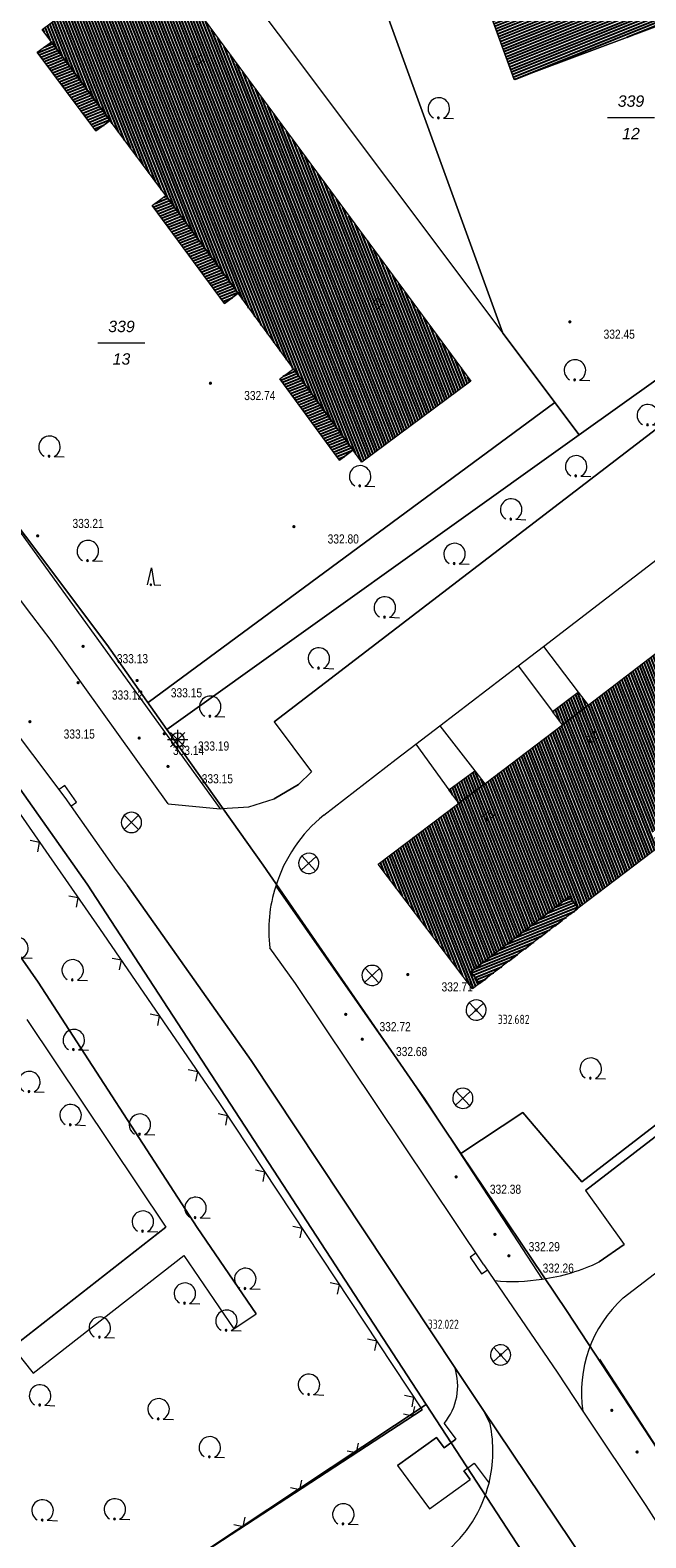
# Model space of a CAD drawing. Header units: metres. Extents: x 345144 to 348639, y 5629211 to 5635235.
# Tile 945 of 1056: x 347538 to 347584, y 5631061 to 5631172. Entities that reach past the tile are written whole.
import ezdxf
from ezdxf.enums import TextEntityAlignment as Align

# ---------------------------------------------------------------- set-up
doc = ezdxf.new("R2010")
doc.units = ezdxf.units.M
doc.header["$MEASUREMENT"] = 0
doc.linetypes.add('4_4', pattern=[1.4, 0.7, -0.7])
for name, color, linetype in [('011 Gebäude', 7, 'Continuous'), ('028 Geländeform', 7, 'Continuous'), ('028 Geländeform Ausg.', 7, 'Continuous'), ('065-066 Ver_Entsorgung', 7, 'Continuous'), ('065-066 Ver_Entsorgung Ausg.', 7, 'Continuous'), ('081-083 Topographie', 7, 'Continuous'), ('AX Flurstück', 7, 'Continuous'), ('AX Gebäude', 7, 'Continuous'), ('Definitionslinie', 7, 'Continuous'), ('Präsentationsobjekt -Text (punktförmig)', 7, 'Continuous')]:
    doc.layers.add(name, color=color, linetype=linetype)
doc.styles.add('ARIAL', font='arial.ttf', dxfattribs={"height": 1})
doc.styles.add('ARIALIT', font='ariali.ttf', dxfattribs={"height": 1})
doc.styles.add('DIN-6776-IT', font='txt', dxfattribs={"height": 1})
pattern_1 = [(201.882352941, (0, 0), (0.074540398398, -0.185590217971), [])]
pattern_2 = [(111.5294117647, (0, 0), (-0.186045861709, -0.07339575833), [])]

# ---------------------------------------------------------------- blocks, each defined once
blk = doc.blocks.new('alk_5742_nrw')
at = {"color": 134, "lineweight": 5, "true_color": 0x00b2b2, "flags": 128}
for points in [[(1, 0), (-1, 0)], [(0.707333, -0.707333), (-0.707333, 0.707333)], [(-0.707333, -0.707333), (0.707333, 0.707333)], [(0, -1), (0, 1)]]:
    blk.add_lwpolyline(points, dxfattribs=at)
at = {"color": 134, "lineweight": 5, "true_color": 0x00b2b2}
for start, end in [(0, 180), (180, 0)]:
    blk.add_arc((0, 0), 0.666667, start, end, dxfattribs=at)
blk = doc.blocks.new('alk_3504_nrw')
at = {"color": 134, "lineweight": 5, "true_color": 0x00b2b2, "flags": 128}
for points in [[(-0.729333, -0.684), (-0.707333, -0.707333), (0.707333, 0.707333)], [(-0.707333, 0.707333), (0.707333, -0.707333)]]:
    blk.add_lwpolyline(points, dxfattribs=at)
at = {"color": 134, "lineweight": 5, "true_color": 0x00b2b2}
for start, end in [(90, -90), (-90, 90)]:
    blk.add_arc((0, 0), 1, start, end, dxfattribs=at)
blk = doc.blocks.new('alk_043x_nrw')
h = blk.add_hatch(color=7)
edge = h.paths.add_edge_path(flags=0)
edge.add_arc((0, 0), 1, 180, 360, ccw=False)
edge.add_arc((0, 0), 1, 0, 180, ccw=False)
blk = doc.blocks.new('alk_7100_nrwx2')
at = {"true_color": 0x2e2e2e}
h = blk.add_hatch(color=250, dxfattribs=at)
edge = h.paths.add_edge_path(flags=0)
edge.add_arc((0.024073, -0.597267), 0.057254, 180, 360, ccw=False)
edge.add_arc((0.024073, -0.597267), 0.057255, 0, 180, ccw=False)
at = {"color": 250, "lineweight": 5, "true_color": 0x2e2e2e, "flags": 128}
blk.add_lwpolyline([(0.349382, -0.597267), (1, -0.597267)], dxfattribs=at)
at = {"color": 250, "lineweight": 5, "true_color": 0x2e2e2e}
for centre, radius, start, end in [((0.024073, 0.012362), 0.690995, -61.91481688, -118.08518312), ((0.024073, -0.597267), 0.057255, 0, 180), ((0.024073, -0.597267), 0.057254, 180, 0)]:
    blk.add_arc(centre, radius, start, end, dxfattribs=at)
blk = doc.blocks.new('alk_7200_nrwx2')
at = {"true_color": 0x2e2e2e}
h = blk.add_hatch(color=250, dxfattribs=at)
edge = h.paths.add_edge_path(flags=0)
edge.add_arc((-0.020544, -0.388118), 0.055525, 180, 360, ccw=False)
edge.add_arc((-0.020544, -0.388118), 0.055525, 0, 180, ccw=False)
at = {"color": 250, "lineweight": 5, "true_color": 0x2e2e2e, "flags": 128}
blk.add_lwpolyline([(-0.298168, -0.388118), (-0.020544, 1), (0.257079, -0.388118), (0.812326, -0.388118)], dxfattribs=at)
blk.add_lwpolyline([(-0.298168, -0.388118), (-0.020544, 1), (0.257079, -0.388118), (0.812326, -0.388118)], dxfattribs=at)
at = {"color": 250, "lineweight": 5, "true_color": 0x2e2e2e}
for start, end in [(0, 180), (180, 0)]:
    blk.add_arc((-0.020544, -0.388118), 0.055525, start, end, dxfattribs=at)
blk = doc.blocks.new('swc_strasseneinlauf')
at = {"color": 7, "lineweight": 5, "flags": 128}
blk.add_lwpolyline([(-1, 0), (-1, -0.666667), (1, -0.666667), (1, 0)], dxfattribs=at)

msp = doc.modelspace()

# ---------------------------------------------------------------- hatches: boundary and pattern name
at = {"layer": '011 Gebäude', "true_color": 0x8f8f8f}
h = msp.add_hatch(dxfattribs=at)
h.set_pattern_fill('_USER', color=252, scale=0.2, angle=201.88235294, style=0, pattern_type=0)
h.set_pattern_definition(pattern_1)
h.paths.add_polyline_path([(347568.04, 5631200.74), (347576.97, 5631176.466), (347582.429, 5631178.474), (347583.448, 5631175.705), (347588.975, 5631177.78), (347588.975, 5631177.78), (347589.999, 5631174.91), (347573.81, 5631168.83), (347562.888, 5631198.882)], flags=0)
h = msp.add_hatch(dxfattribs=at)
h.set_pattern_fill('_USER', color=252, scale=0.2, angle=201.88235294, style=0, pattern_type=0)
h.set_pattern_definition(pattern_1)
h.paths.add_polyline_path([(347542.842, 5631165.028), (347538.496, 5631170.85), (347538.496, 5631170.85), (347539.54, 5631171.63), (347539.54, 5631171.63), (347543.889, 5631165.809), (347543.889, 5631165.809)], flags=0)
h = msp.add_hatch(dxfattribs=at)
h.set_pattern_fill('_USER', color=252, scale=0.2, angle=201.88235294, style=0, pattern_type=0)
h.set_pattern_definition(pattern_1)
h.paths.add_polyline_path([(347552.351, 5631152.259), (347547.007, 5631159.498), (347547.007, 5631159.498), (347548.021, 5631160.247), (347548.021, 5631160.247), (347553.365, 5631153.007), (347553.365, 5631153.007)], flags=0)
h = msp.add_hatch(dxfattribs=at)
h.set_pattern_fill('_USER', color=252, scale=0.2, angle=201.88235294, style=0, pattern_type=0)
h.set_pattern_definition(pattern_1)
h.paths.add_polyline_path([(347560.867, 5631140.659), (347560.725, 5631140.853), (347560.725, 5631140.853), (347556.453, 5631146.682), (347556.453, 5631146.682), (347557.463, 5631147.423), (347557.463, 5631147.423), (347561.733, 5631141.586), (347561.733, 5631141.586), (347561.872, 5631141.396), (347561.872, 5631141.396)], flags=0)
h = msp.add_hatch(dxfattribs=at)
h.set_pattern_fill('_USER', color=252, scale=0.2, angle=201.88235294, style=0, pattern_type=0)
h.set_pattern_definition(pattern_1)
h.paths.add_polyline_path([(347578.564, 5631107.483), (347571.255, 5631101.912), (347571.255, 5631101.912), (347570.6, 5631102.772), (347570.6, 5631102.772), (347577.91, 5631108.341), (347577.91, 5631108.341)], flags=0)
at = {"layer": 'AX Gebäude', "true_color": 0x4f4f4f}
h = msp.add_hatch(dxfattribs=at)
h.set_pattern_fill('_USER', color=251, scale=0.2, angle=111.52941176, style=0, pattern_type=0)
h.set_pattern_definition(pattern_2)
h.paths.add_polyline_path([(347570.613, 5631146.494), (347562.535, 5631140.498), (347553.364, 5631153.006), (347548.021, 5631160.247), (347538.869, 5631172.53), (347546.969, 5631178.555)], flags=0)
h = msp.add_hatch(dxfattribs=at)
h.set_pattern_fill('_USER', color=251, scale=0.2, angle=111.52941176, style=0, pattern_type=0)
h.set_pattern_definition(pattern_2)
h.paths.add_polyline_path([(347579.295, 5631122.506), (347590.758, 5631131.283), (347592.641, 5631132.709), (347598.399, 5631137.043), (347600.286, 5631138.449), (347606.334, 5631142.981), (347613.273, 5631133.724), (347612.942, 5631133.475), (347612.253, 5631134.394), (347604.93, 5631128.903), (347605.617, 5631127.988), (347599.543, 5631123.41), (347598.859, 5631124.315), (347584.007, 5631113.048), (347584.693, 5631112.144), (347578.564, 5631107.482), (347577.91, 5631108.34), (347570.6, 5631102.771), (347571.255, 5631101.912), (347570.738, 5631101.519), (347563.748, 5631110.749), (347569.706, 5631115.26), (347571.632, 5631116.7), (347577.403, 5631121.061)], flags=0)
h = msp.add_hatch(dxfattribs=at)
h.set_pattern_fill('_USER', color=251, scale=0.2, angle=111.52941176, style=0, pattern_type=0)
h.set_pattern_definition(pattern_2)
h.paths.add_polyline_path([(347576.664, 5631122.032), (347578.554, 5631123.476), (347579.295, 5631122.506), (347577.403, 5631121.061)], flags=0)
h = msp.add_hatch(dxfattribs=at)
h.set_pattern_fill('_USER', color=251, scale=0.2, angle=111.52941176, style=0, pattern_type=0)
h.set_pattern_definition(pattern_2)
h.paths.add_polyline_path([(347568.974, 5631116.24), (347570.913, 5631117.662), (347571.632, 5631116.7), (347569.706, 5631115.26)], flags=0)

# ---------------------------------------------------------------- linework, layer by layer
at = {"layer": '011 Gebäude', "color": 251, "linetype": 'Continuous', "lineweight": 13, "true_color": 0x4f4f4f, "flags": 128}
for points in [[(347568.04, 5631200.74), (347576.97, 5631176.466), (347582.429, 5631178.474), (347583.448, 5631175.705), (347588.975, 5631177.78), (347588.975, 5631177.78), (347589.999, 5631174.91), (347573.81, 5631168.83), (347562.888, 5631198.882), (347568.04, 5631200.74)], [(347542.842, 5631165.028), (347538.496, 5631170.85), (347538.496, 5631170.85), (347539.54, 5631171.63), (347539.54, 5631171.63), (347543.889, 5631165.809), (347543.889, 5631165.809), (347542.842, 5631165.028)], [(347552.351, 5631152.259), (347547.007, 5631159.498), (347547.007, 5631159.498), (347548.021, 5631160.247), (347548.021, 5631160.247), (347553.365, 5631153.007), (347553.365, 5631153.007), (347552.351, 5631152.259)], [(347560.867, 5631140.659), (347560.725, 5631140.853), (347560.725, 5631140.853), (347556.453, 5631146.682), (347556.453, 5631146.682), (347557.463, 5631147.423), (347557.463, 5631147.423), (347561.733, 5631141.586), (347561.733, 5631141.586), (347561.872, 5631141.396), (347561.872, 5631141.396), (347560.867, 5631140.659)], [(347578.564, 5631107.483), (347571.255, 5631101.912), (347571.255, 5631101.912), (347570.6, 5631102.772), (347570.6, 5631102.772), (347577.91, 5631108.341), (347577.91, 5631108.341), (347578.564, 5631107.483)]]:
    msp.add_lwpolyline(points, dxfattribs=at)
at = {"layer": '081-083 Topographie', "color": 7, "linetype": 'Continuous', "lineweight": 5, "flags": 128}
for points in [[(347523.043, 5631216.552), (347572.98, 5631150.051), (347572.98, 5631150.051), (347576.833, 5631144.919), (347576.833, 5631144.919), (347546.719, 5631122.719)], [(347601.594, 5631150.166), (347598.723, 5631153.971), (347598.723, 5631153.971), (347556.029, 5631121.283), (347556.029, 5631121.283), (347558.811, 5631117.581), (347558.811, 5631117.581), (347557.846, 5631116.647), (347557.846, 5631116.647), (347556.033, 5631115.576)], [(347575.996, 5631126.866), (347587.399, 5631135.608)], [(347574.111, 5631125.424), (347575.996, 5631126.866)], [(347575.996, 5631126.866), (347578.554, 5631123.477)], [(347568.312, 5631120.986), (347574.111, 5631125.424)], [(347574.111, 5631125.424), (347576.664, 5631122.032)], [(347531.379, 5631122.83), (347543.111, 5631105.985), (347543.111, 5631105.985), (347551.995, 5631093.014), (347551.995, 5631093.014), (347566.995, 5631070.344), (347566.995, 5631070.344), (347532.141, 5631047.613), (347532.141, 5631047.613), (347506.231, 5631030.26), (347506.231, 5631030.26), (347503.411, 5631028.333), (347503.411, 5631028.333), (347498.928, 5631025.342), (347498.928, 5631025.342), (347496.945, 5631024.093)], [(347566.534, 5631119.628), (347568.312, 5631120.986)], [(347568.312, 5631120.986), (347570.913, 5631117.663)], [(347536.672, 5631074.987), (347538.197, 5631073.053), (347538.197, 5631073.053), (347549.355, 5631081.771), (347549.355, 5631081.771), (347553.061, 5631076.348), (347553.061, 5631076.348), (347554.698, 5631077.462), (347554.698, 5631077.462), (347550.343, 5631083.847), (347550.343, 5631083.847), (347538.557, 5631101.999), (347538.557, 5631101.999), (347526.343, 5631119.494)], [(347559.713, 5631114.366), (347565.08, 5631118.513), (347565.08, 5631118.513), (347566.534, 5631119.628)], [(347566.534, 5631119.628), (347568.974, 5631116.241)], [(347631.996, 5630969.572), (347631.078, 5630971.685), (347631.078, 5630971.685), (347619.017, 5630993.619), (347619.017, 5630993.619), (347612.94, 5631004.465), (347612.94, 5631004.465), (347604.327, 5631019.087), (347604.327, 5631019.087), (347596.158, 5631032.126), (347596.158, 5631032.126), (347581.297, 5631055.771), (347581.297, 5631055.771), (347571.498, 5631070.376), (347571.498, 5631070.376), (347569.412, 5631073.488), (347569.412, 5631073.488), (347554.327, 5631096.194), (347554.327, 5631096.194), (347545.18, 5631109.15)], [(347556.158, 5631109.102), (347566.607, 5631094.192), (347566.607, 5631094.192), (347567.147, 5631093.422), (347567.147, 5631093.422), (347575.892, 5631080.024)], [(347609.072, 5631105.121), (347608.577, 5631104.43), (347608.577, 5631104.43), (347607.916, 5631103.826), (347607.916, 5631103.826), (347605.636, 5631107.019), (347605.636, 5631107.019), (347579.101, 5631086.583), (347579.101, 5631086.583), (347581.964, 5631082.587), (347581.964, 5631082.587), (347580.114, 5631081.297)], [(347537.717, 5631099.246), (347548.011, 5631083.869), (347548.011, 5631083.869), (347536.672, 5631074.987)], [(347581.889, 5631078.623), (347589.915, 5631084.787)], [(347571.58, 5631081.069), (347572.369, 5631079.908)], [(347572.369, 5631079.908), (347576.991, 5631073.126), (347576.991, 5631073.126), (347578.893, 5631070.239), (347578.893, 5631070.239), (347583.566, 5631063.265), (347583.566, 5631063.265), (347593.317, 5631048.033)], [(347580.127, 5631074.083), (347585.987, 5631065.056)], [(347571.498, 5631070.376), (347572.025, 5631069.298)], [(347568.631, 5631069.343), (347569.5, 5631068.174), (347569.5, 5631068.174), (347568.631, 5631067.537), (347568.631, 5631067.537), (347568.065, 5631068.3), (347568.065, 5631068.3), (347565.167, 5631066.226), (347565.167, 5631066.226), (347567.544, 5631063.012), (347567.544, 5631063.012), (347570.559, 5631065.188), (347570.559, 5631065.188), (347570.082, 5631065.832), (347570.082, 5631065.832), (347570.849, 5631066.396), (347570.849, 5631066.396), (347571.954, 5631064.916)]]:
    msp.add_lwpolyline(points, dxfattribs=at)
at = {"layer": '081-083 Topographie', "color": 7, "linetype": 'Continuous', "lineweight": 5}
for centre, radius, start, end in [((347566.536, 5631105.926), 10.853104, 128.95250129, 162.98421331), ((347566.092, 5631105.844), 10.45551, 161.84234256, -172.84099838), ((347574.066, 5631093.711), 13.808899, -82.40096945, -64.02503218), ((347573.677, 5631093.762), 13.915609, -95.39348828, -80.8409311), ((347588.247, 5631071.624), 9.455979, 132.25249386, -171.57769282), ((347565.312, 5631072.115), 4.323786, -39.86833958, 18.51456698), ((347562.671, 5631067.258), 9.573866, -14.1596192, 12.30291294), ((347562.533, 5631067.292), 9.715998, -51.01140681, -14.15495398)]:
    msp.add_arc(centre, radius, start, end, dxfattribs=at)
at = {"layer": 'AX Flurstück', "color": 8, "linetype": 'Continuous', "lineweight": 13, "true_color": 0x808080, "flags": 128}
for points in [[(347567.615, 5631206.936), (347583.121, 5631214.451), (347583.593, 5631213.16), (347594.209, 5631183.921), (347596.027, 5631178.914), (347601.785, 5631165.491), (347606.635, 5631156.778), (347590.324, 5631150.857), (347578.637, 5631142.515), (347572.979, 5631150.05), (347554.681, 5631200.386), (347567.615, 5631206.936)], [(347466.217, 5631207.86), (347515.469, 5631146.562), (347528.753, 5631128.259), (347542.183, 5631109.263), (347567.306, 5631070.728), (347506.231, 5631030.26), (347496.945, 5631024.093), (347476.686, 5631054.119), (347458.512, 5631082.78), (347444.965, 5631100.588), (347419.177, 5631134.861), (347398.443, 5631162.881), (347388.988, 5631174.67)], [(347632.888, 5630970.938), (347628.609, 5630966.688), (347628.601, 5630969.262), (347625.54, 5630975.172), (347618.935, 5630986.645), (347609.273, 5631004.2), (347604.86, 5631011.854), (347594.527, 5631028.935), (347591.335, 5631033.868), (347590.073, 5631035.81), (347567.306, 5631070.728), (347542.183, 5631109.263), (347528.753, 5631128.259), (347515.469, 5631146.562), (347466.217, 5631207.86)], [(347543.268, 5631194.596), (347554.681, 5631200.386), (347572.979, 5631150.05), (347578.637, 5631142.515), (347548.092, 5631120.711), (347543.644, 5631126.996), (347531.644, 5631142.953), (347519.335, 5631158.713), (347515.417, 5631163.756), (347546.859, 5631187.675), (347543.268, 5631194.596)], [(347507.077, 5631174.492), (347515.417, 5631163.756), (347519.335, 5631158.713), (347531.644, 5631142.953), (347543.644, 5631126.996), (347548.092, 5631120.711), (347555.228, 5631110.655), (347566.608, 5631094.192), (347569.862, 5631089.316), (347577.742, 5631077.619), (347585.988, 5631065.056), (347592.549, 5631054.883), (347596.802, 5631048.246), (347607.36, 5631031.276), (347611.634, 5631024.137), (347613.658, 5631020.763), (347617.604, 5631014.189), (347624.367, 5631002.346), (347627.515, 5630996.825), (347637.357, 5630979.544), (347639.098, 5630978.232), (347632.888, 5630970.938)], [(347590.324, 5631150.857), (347606.635, 5631156.778), (347610.795, 5631149.334), (347615.96, 5631141.329), (347624.421, 5631126.086), (347625.947, 5631123.512), (347578.833, 5631087.231), (347574.458, 5631092.362), (347569.862, 5631089.316), (347566.608, 5631094.192), (347555.228, 5631110.655), (347548.092, 5631120.711), (347578.637, 5631142.515), (347590.324, 5631150.857)], [(347578.833, 5631087.231), (347625.947, 5631123.512), (347636.082, 5631106.48), (347647.163, 5631088.078), (347600.658, 5631053.012), (347596.874, 5631058.139), (347592.549, 5631054.883), (347585.988, 5631065.056), (347577.742, 5631077.619), (347569.862, 5631089.316), (347574.458, 5631092.362), (347578.833, 5631087.231)], [(347567.306, 5631070.728), (347590.073, 5631035.81), (347591.335, 5631033.868), (347533.332, 5630989.923), (347506.231, 5631030.26), (347567.306, 5631070.728)]]:
    msp.add_lwpolyline(points, dxfattribs=at)
at = {"layer": 'AX Gebäude', "color": 7, "linetype": 'Continuous', "lineweight": 5, "flags": 128}
for points in [[(347570.613, 5631146.494), (347562.535, 5631140.498), (347553.364, 5631153.006), (347548.021, 5631160.247), (347538.869, 5631172.53), (347546.969, 5631178.555), (347570.613, 5631146.494)], [(347579.295, 5631122.506), (347590.758, 5631131.283)], [(347576.664, 5631122.032), (347578.554, 5631123.476), (347579.295, 5631122.506), (347577.403, 5631121.061), (347576.664, 5631122.032)], [(347584.693, 5631112.144), (347578.564, 5631107.482), (347577.91, 5631108.34), (347570.6, 5631102.771), (347571.255, 5631101.912), (347570.738, 5631101.519), (347563.748, 5631110.749), (347569.706, 5631115.26), (347571.632, 5631116.7), (347577.403, 5631121.061), (347579.295, 5631122.506)], [(347568.974, 5631116.24), (347570.913, 5631117.662), (347571.632, 5631116.7), (347569.706, 5631115.26), (347568.974, 5631116.24)]]:
    msp.add_lwpolyline(points, dxfattribs=at)
at = {"layer": 'Definitionslinie', "color": 7, "linetype": 'Continuous', "lineweight": 5, "flags": 128}
for points in [[(347523.043, 5631216.552), (347572.98, 5631150.051)], [(347556.029, 5631121.283), (347598.723, 5631153.971)], [(347572.98, 5631150.051), (347576.833, 5631144.919)], [(347546.719, 5631122.719), (347576.833, 5631144.919)], [(347575.996, 5631126.866), (347587.399, 5631135.608)], [(347574.111, 5631125.424), (347575.996, 5631126.866)], [(347575.996, 5631126.866), (347578.554, 5631123.477)], [(347568.312, 5631120.986), (347574.111, 5631125.424)], [(347574.111, 5631125.424), (347576.664, 5631122.032)], [(347531.379, 5631122.83), (347543.111, 5631105.985)], [(347556.029, 5631121.283), (347558.811, 5631117.581)], [(347566.534, 5631119.628), (347568.312, 5631120.986)], [(347568.312, 5631120.986), (347570.913, 5631117.663)], [(347526.343, 5631119.494), (347538.557, 5631101.999)], [(347565.08, 5631118.513), (347566.534, 5631119.628)], [(347566.534, 5631119.628), (347568.974, 5631116.241)], [(347559.713, 5631114.366), (347565.08, 5631118.513)], [(347556.033, 5631115.576), (347557.846, 5631116.647)], [(347557.846, 5631116.647), (347558.811, 5631117.581)], [(347538.549, 5631111.66), (347538.674, 5631112.356), (347537.978, 5631112.481)], [(347538.549, 5631111.66), (347538.674, 5631112.356), (347537.978, 5631112.481)], [(347545.18, 5631109.15), (347554.327, 5631096.194)], [(347556.158, 5631109.102), (347566.607, 5631094.192)], [(347541.407, 5631107.557), (347541.531, 5631108.253), (347540.835, 5631108.378)], [(347541.407, 5631107.557), (347541.531, 5631108.253), (347540.835, 5631108.378)], [(347579.101, 5631086.583), (347605.636, 5631107.019)], [(347543.111, 5631105.985), (347551.995, 5631093.014)], [(347544.598, 5631102.93), (347544.728, 5631103.625), (347544.033, 5631103.755)], [(347544.598, 5631102.93), (347544.728, 5631103.625), (347544.033, 5631103.755)], [(347538.557, 5631101.999), (347550.343, 5631083.847)], [(347537.717, 5631099.246), (347548.011, 5631083.869)], [(347547.423, 5631098.804), (347547.553, 5631099.5), (347546.858, 5631099.629)], [(347547.423, 5631098.804), (347547.553, 5631099.5), (347546.858, 5631099.629)], [(347550.248, 5631094.679), (347550.378, 5631095.374), (347549.683, 5631095.504)], [(347550.248, 5631094.679), (347550.378, 5631095.374), (347549.683, 5631095.504)], [(347554.327, 5631096.194), (347569.412, 5631073.488)], [(347566.607, 5631094.192), (347567.147, 5631093.422)], [(347567.147, 5631093.422), (347575.892, 5631080.024)], [(347552.456, 5631091.411), (347552.597, 5631092.104), (347551.904, 5631092.245)], [(347552.456, 5631091.411), (347552.597, 5631092.104), (347551.904, 5631092.245)], [(347551.995, 5631093.014), (347566.995, 5631070.344)], [(347555.215, 5631087.241), (347555.356, 5631087.934), (347554.664, 5631088.075)], [(347555.215, 5631087.241), (347555.356, 5631087.934), (347554.664, 5631088.075)], [(347579.101, 5631086.583), (347581.964, 5631082.587)], [(347581.889, 5631078.623), (347589.915, 5631084.787)], [(347536.672, 5631074.987), (347548.011, 5631083.869)], [(347550.343, 5631083.847), (347554.698, 5631077.462)], [(347557.974, 5631083.071), (347558.115, 5631083.764), (347557.423, 5631083.905)], [(347557.974, 5631083.071), (347558.115, 5631083.764), (347557.423, 5631083.905)], [(347580.114, 5631081.297), (347581.964, 5631082.587)], [(347538.197, 5631073.053), (347549.355, 5631081.771)], [(347549.355, 5631081.771), (347553.061, 5631076.348)], [(347571.58, 5631081.069), (347572.369, 5631079.908)], [(347560.733, 5631078.901), (347560.875, 5631079.594), (347560.182, 5631079.735)], [(347560.733, 5631078.901), (347560.875, 5631079.594), (347560.182, 5631079.735)], [(347572.369, 5631079.908), (347576.991, 5631073.126)], [(347553.061, 5631076.348), (347554.698, 5631077.462)], [(347563.493, 5631074.731), (347563.634, 5631075.424), (347562.941, 5631075.565)], [(347563.493, 5631074.731), (347563.634, 5631075.424), (347562.941, 5631075.565)], [(347536.672, 5631074.987), (347538.197, 5631073.053)], [(347580.127, 5631074.083), (347585.987, 5631065.056)], [(347569.412, 5631073.488), (347571.498, 5631070.376)], [(347576.991, 5631073.126), (347578.893, 5631070.239)], [(347566.252, 5631070.561), (347566.393, 5631071.254), (347565.7, 5631071.395)], [(347566.252, 5631070.561), (347566.393, 5631071.254), (347565.7, 5631071.395)], [(347532.141, 5631047.613), (347566.995, 5631070.344)], [(347565.628, 5631070.05), (347566.32, 5631069.904), (347566.466, 5631070.596)], [(347565.628, 5631070.05), (347566.32, 5631069.904), (347566.466, 5631070.596)], [(347571.498, 5631070.376), (347572.025, 5631069.298)], [(347571.498, 5631070.376), (347581.297, 5631055.771)], [(347578.893, 5631070.239), (347583.566, 5631063.265)], [(347568.631, 5631069.343), (347569.5, 5631068.174)], [(347561.44, 5631067.318), (347562.132, 5631067.173), (347562.278, 5631067.864)], [(347561.44, 5631067.318), (347562.132, 5631067.173), (347562.278, 5631067.864)], [(347565.167, 5631066.226), (347568.065, 5631068.3)], [(347568.065, 5631068.3), (347568.631, 5631067.537)], [(347568.631, 5631067.537), (347569.5, 5631068.174)], [(347570.082, 5631065.832), (347570.849, 5631066.396)], [(347570.849, 5631066.396), (347571.954, 5631064.916)], [(347565.167, 5631066.226), (347567.544, 5631063.012)], [(347567.544, 5631063.012), (347570.559, 5631065.188)], [(347570.082, 5631065.832), (347570.559, 5631065.188)], [(347557.252, 5631064.587), (347557.944, 5631064.441), (347558.09, 5631065.133)], [(347557.252, 5631064.587), (347557.944, 5631064.441), (347558.09, 5631065.133)], [(347583.566, 5631063.265), (347593.317, 5631048.033)], [(347553.064, 5631061.856), (347553.756, 5631061.71), (347553.902, 5631062.402)], [(347553.064, 5631061.856), (347553.756, 5631061.71), (347553.902, 5631062.402)]]:
    msp.add_lwpolyline(points, dxfattribs=at)
at = {"layer": 'Definitionslinie', "color": 219, "linetype": 'Continuous', "lineweight": 5, "true_color": 0x5c3d57, "flags": 128}
for points in [[(347485.719, 5631201.479), (347536.979, 5631135.665), (347552.044, 5631114.845)], [(347520.997, 5631141.811), (347529.826, 5631129.985), (347529.826, 5631129.985), (347535.436, 5631122.471), (347535.436, 5631122.471), (347535.748, 5631122.053), (347540.528, 5631115.686), (347544.339, 5631110.265), (347545.18, 5631109.15)], [(347548.196, 5631115.213), (347539.525, 5631127.291), (347538.105, 5631129.175), (347528.548, 5631141.818)], [(347548.196, 5631115.213), (347552.044, 5631114.845), (347552.044, 5631114.845), (347552.16, 5631114.853), (347554.17, 5631114.994), (347556.033, 5631115.576)], [(347571.58, 5631081.069), (347557.614, 5631101.895), (347555.718, 5631104.541)]]:
    msp.add_lwpolyline(points, dxfattribs=at)
at = {"layer": 'Definitionslinie', "color": 250, "linetype": 'Continuous', "lineweight": 13, "true_color": 0x2e2e2e, "flags": 128}
for points in [[(347568.04, 5631200.74), (347562.888, 5631198.882), (347573.81, 5631168.83), (347589.999, 5631174.91), (347588.975, 5631177.78)], [(347538.496, 5631170.85), (347539.54, 5631171.63)], [(347542.842, 5631165.028), (347543.889, 5631165.809)], [(347547.007, 5631159.498), (347548.021, 5631160.247)], [(347552.351, 5631152.259), (347553.365, 5631153.007)], [(347556.453, 5631146.682), (347557.463, 5631147.423)], [(347560.867, 5631140.659), (347561.872, 5631141.396)]]:
    msp.add_lwpolyline(points, dxfattribs=at)
at = {"layer": 'Definitionslinie', "color": 250, "linetype": '4_4', "lineweight": 5, "true_color": 0x2e2e2e, "flags": 128}
for points in [[(347538.496, 5631170.85), (347542.842, 5631165.028)], [(347547.007, 5631159.498), (347552.351, 5631152.259)], [(347556.453, 5631146.682), (347560.725, 5631140.853), (347560.725, 5631140.853), (347560.867, 5631140.659)], [(347571.255, 5631101.912), (347578.564, 5631107.483)]]:
    msp.add_lwpolyline(points, dxfattribs=at)
at = {"layer": 'Definitionslinie', "color": 7, "linetype": 'Continuous', "lineweight": 5}
for centre, radius, start, end in [((347566.536, 5631105.926), 10.853104, 128.95250129, 162.98421331), ((347566.092, 5631105.844), 10.45551, 161.84234256, -172.84099838), ((347574.066, 5631093.711), 13.808267, -82.40096945, -64.02503218), ((347573.677, 5631093.762), 13.915609, -95.39348828, -80.8409311), ((347588.247, 5631071.624), 9.455979, 132.25249386, -171.57769282), ((347565.312, 5631072.115), 4.32432, -39.86833958, 18.51456698), ((347562.671, 5631067.258), 9.573866, -14.1596192, 12.30291294), ((347562.533, 5631067.292), 9.716042, -51.01140681, -14.15495398)]:
    msp.add_arc(centre, radius, start, end, dxfattribs=at)
at = {"layer": 'Präsentationsobjekt -Text (punktförmig)', "color": 251, "linetype": 'Continuous', "lineweight": 13, "true_color": 0x5e5e5e, "flags": 128}
for points in [[(347580.7254, 5631166.03152), (347584.2066, 5631166.03152)], [(347542.9924, 5631149.34752), (347546.4736, 5631149.34752)]]:
    msp.add_lwpolyline(points, dxfattribs=at)

# ---------------------------------------------------------------- block references
at = {"layer": '028 Geländeform', "xscale": 0.125, "yscale": 0.125}
for p in [(347577.939, 5631150.89), (347551.321, 5631146.349), (347557.502, 5631135.732), (347538.526, 5631135.046), (347541.891, 5631126.866), (347541.522, 5631124.175), (347545.89, 5631124.339), (347537.951, 5631121.287), (347546.043, 5631120.076), (347547.9, 5631120.398), (347548.178, 5631117.975), (347565.937, 5631102.569), (347561.343, 5631099.62), (347562.564, 5631097.783), (347569.517, 5631087.588), (347572.388, 5631083.333), (347573.423, 5631081.747), (347581.046, 5631070.306), (347582.919, 5631067.222)]:
    msp.add_blockref('alk_043x_nrw', p, dxfattribs=at)
for p, rotation in [((347570.998, 5631099.936), -2.325521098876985), ((347572.812, 5631074.409), -2.325463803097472)]:
    msp.add_blockref('alk_043x_nrw', p, dxfattribs=dict(at, rotation=rotation))
at = {"layer": '065-066 Ver_Entsorgung', "xscale": 0.75, "yscale": 0.75}
for name, p in [('alk_5742_nrw', (347548.9, 5631119.948)), ('alk_3504_nrw', (347545.469, 5631113.831))]:
    msp.add_blockref(name, p, dxfattribs=at)
for p, rotation in [((347558.601, 5631110.798), -2.325521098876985), ((347563.291, 5631102.5), -2.326036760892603), ((347570.998, 5631099.936), -2.325521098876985), ((347570.015, 5631093.407), -2.325521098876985), ((347572.812, 5631074.409), -2.325463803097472)]:
    msp.add_blockref('alk_3504_nrw', p, dxfattribs=dict(at, rotation=rotation))
at = {"layer": '065-066 Ver_Entsorgung Ausg.', "xscale": 0.75, "yscale": 0.75}
for p, rotation in [((347540.552, 5631115.652), 125.3189905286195), ((347571.39, 5631081.309), -56.07537940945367)]:
    msp.add_blockref('swc_strasseneinlauf', p, dxfattribs=dict(at, rotation=rotation))
at = {"layer": '081-083 Topographie'}
for name, p, xscale, yscale, rotation in [('alk_7100_nrwx2', (347568.204, 5631166.672), 1.15275, 1.15275, -2.326094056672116), ('alk_7100_nrwx2', (347578.29, 5631147.28), 1.15275, 1.15275, -2.326094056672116), ('alk_7100_nrwx2', (347583.685, 5631143.96), 1.15275, 1.15275, -2.325521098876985), ('alk_7100_nrwx2', (347539.371, 5631141.627), 1.15275, 1.15275, -2.326094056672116), ('alk_7100_nrwx2', (347562.378, 5631139.436), 1.15275, 1.15275, -2.326094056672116), ('alk_7100_nrwx2', (347578.374, 5631140.176), 1.15275, 1.15275, -2.326094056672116), ('alk_7100_nrwx2', (347573.562, 5631136.977), 1.15275, 1.15275, -2.326094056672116), ('alk_7100_nrwx2', (347542.214, 5631133.901), 1.15275, 1.15275, -2.326094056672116), ('alk_7100_nrwx2', (347569.369, 5631133.685), 1.15275, 1.15275, -2.325521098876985), ('alk_7200_nrwx2', (347546.941, 5631131.769), 0.9005, 0.9005, -2.326094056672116), ('alk_7100_nrwx2', (347564.208, 5631129.722), 1.15275, 1.15275, -2.325521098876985), ('alk_7100_nrwx2', (347559.325, 5631125.947), 1.15275, 1.15275, -2.326094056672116), ('alk_7100_nrwx2', (347551.273, 5631122.38), 1.15275, 1.15275, -2.325521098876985), ('alk_7100_nrwx2', (347536.998, 5631104.512), 1.15275, 1.15275, -2.325521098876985), ('alk_7100_nrwx2', (347541.091, 5631102.866), 1.15275, 1.15275, -2.325521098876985), ('alk_7100_nrwx2', (347541.174, 5631097.701), 1.15275, 1.15275, -2.326094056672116), ('alk_7100_nrwx2', (347579.456, 5631095.585), 1.15275, 1.15275, -2.325521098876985), ('alk_7100_nrwx2', (347537.883, 5631094.594), 1.15275, 1.15275, -2.326094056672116), ('alk_7100_nrwx2', (347540.94, 5631092.136), 1.15275, 1.15275, -2.326094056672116), ('alk_7100_nrwx2', (347546.068, 5631091.436), 1.15275, 1.15275, -2.326036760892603), ('alk_7100_nrwx2', (347550.186, 5631085.274), 1.15275, 1.15275, -2.326094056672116), ('alk_7100_nrwx2', (347546.29, 5631084.256), 1.15275, 1.15275, -2.325521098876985), ('alk_7100_nrwx2', (347553.874, 5631080.016), 1.15275, 1.15275, -2.326094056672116), ('alk_7100_nrwx2', (347549.401, 5631078.929), 1.15275, 1.15275, -2.325521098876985), ('alk_7100_nrwx2', (347552.48, 5631076.92), 1.15275, 1.15275, -2.326094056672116), ('alk_7100_nrwx2', (347543.097, 5631076.412), 1.15275, 1.15275, -2.325521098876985), ('alk_7100_nrwx2', (347558.589, 5631072.175), 1.15275, 1.15275, -2.325521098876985), ('alk_7100_nrwx2', (347538.675, 5631071.385), 1.15275, 1.15275, -2.326094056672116), ('alk_7100_nrwx2', (347547.453, 5631070.365), 1.15275, 1.15275, -2.326094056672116), ('alk_7100_nrwx2', (347551.243, 5631067.548), 1.15275, 1.15275, -2.326094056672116), ('alk_7100_nrwx2', (347538.863, 5631062.872), 1.15275, 1.15275, -2.325463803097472), ('alk_7100_nrwx2', (347544.219, 5631062.949), 1.15275, 1.15275, -2.325521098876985), ('alk_7100_nrwx2', (347561.136, 5631062.584), 1.15275, 1.15275, -2.326094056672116)]:
    msp.add_blockref(name, p, dxfattribs=dict(at, xscale=xscale, yscale=yscale, rotation=rotation))

# ---------------------------------------------------------------- texts
at = {"layer": '028 Geländeform Ausg.', "color": 44, "true_color": 0xb27500, "style": 'ARIAL', "width": 0.8}
for s, height, p in [('332.45', 0.6761367, (347580.439, 5631149.64)), ('332.74', 0.6761367, (347553.821, 5631145.099)), ('333.21', 0.6761366, (347541.106, 5631135.627)), ('332.80', 0.6761367, (347560.002, 5631134.482)), ('333.13', 0.6761366, (347544.391, 5631125.616)), ('333.12', 0.6761367, (347544.022, 5631122.925)), ('333.15', 0.6761367, (347548.39, 5631123.089)), ('333.15', 0.6761367, (347540.451, 5631120.037)), ('333.19', 0.6761367, (347550.4, 5631119.148)), ('333.14', 0.6761366, (347548.543, 5631118.826)), ('333.15', 0.6761367, (347550.678, 5631116.725)), ('332.71', 0.6761366, (347568.437, 5631101.319)), ('332.72', 0.6761366, (347563.843, 5631098.37)), ('332.68', 0.6761367, (347565.064, 5631096.533)), ('332.38', 0.6761367, (347572.017, 5631086.338)), ('332.29', 0.6761367, (347574.888, 5631082.083)), ('332.26', 0.6761367, (347575.923, 5631080.497))]:
    msp.add_text(s, height=height, dxfattribs=at).set_placement(p)
at = {"layer": '065-066 Ver_Entsorgung Ausg.', "color": 134, "true_color": 0x00b2b2, "style": 'DIN-6776-IT', "width": 0.8}
for s, p in [('332.682', (347572.608, 5631098.914)), ('332.022', (347567.421, 5631076.344))]:
    msp.add_text(s, height=0.6762, dxfattribs=at).set_placement(p)
at = {"layer": 'Präsentationsobjekt -Text (punktförmig)', "color": 7, "style": 'ARIAL'}
for s, rotation, p in [('17', 128.91548929, (347550.695, 5631170.47)), ('19', 128.91548927, (347564.014, 5631152.411)), ('23', -140.55717076, (347579.421, 5631120.354)), ('21', -140.55717078, (347571.709, 5631114.517))]:
    msp.add_text(s, height=0.58947, rotation=rotation, dxfattribs=at).set_placement(p, align=Align.CENTER)
at = {"layer": 'Präsentationsobjekt -Text (punktförmig)', "color": 8, "true_color": 0x808080, "style": 'ARIALIT'}
for s, p in [('339', (347582.466, 5631167.23488)), ('12', (347582.466, 5631164.82816)), ('339', (347544.733, 5631150.55088)), ('13', (347544.733, 5631148.14416))]:
    msp.add_text(s, height=0.8421, dxfattribs=at).set_placement(p, align=Align.MIDDLE_CENTER)

doc.saveas('drawing.dxf')
